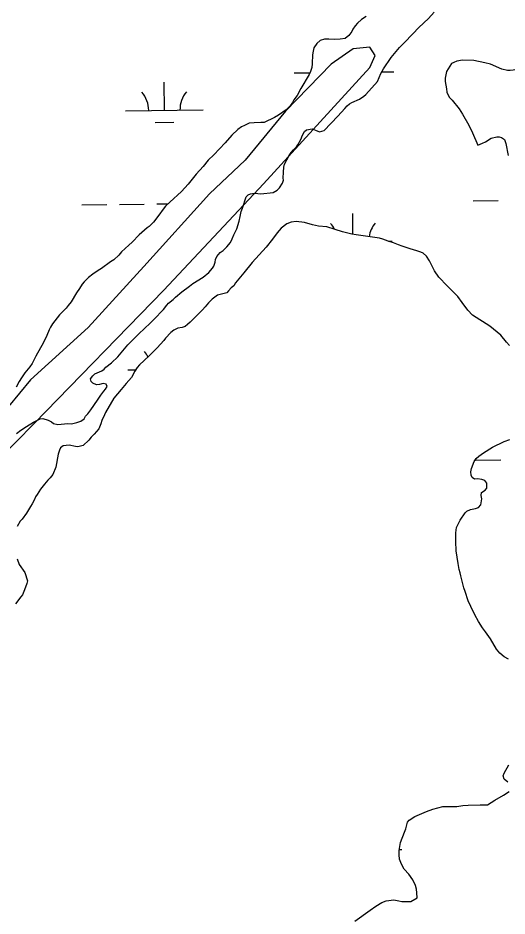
# Model space of a CAD drawing. Extents: x 3146026 to 3183936, y 897894 to 923344.
# Drawn here: x 3172947 to 3173575, y 905566 to 906719 of the extents above; entities that cross this region are included whole.
import ezdxf

# ---------------------------------------------------------------- set-up
doc = ezdxf.new("R2010")
doc.units = 0
doc.layers.add('V-SITE-VEGE', color=7, linetype='Continuous')
doc.layers.add('V-WETL-SWMP', color=7, linetype='Continuous')

msp = doc.modelspace()

# ---------------------------------------------------------------- linework, layer by layer
at = {"layer": 'V-SITE-VEGE'}
for p, q in [((3173377.2, 906679), (3173349.1, 906659.4)), ((3173398.9, 906681.1), (3173377.2, 906679)), ((3173405.4, 906670.3), (3173398.9, 906681.1)), ((3173398.9, 906655.1), (3173405.4, 906670.3)), ((3173262.4, 906505.6), (3173398.9, 906655.1)), ((3173349.1, 906659.4), (3173290.6, 906598.8)), ((3173290.6, 906598.8), (3173238.6, 906535.9)), ((3173238.6, 906535.9), (3173193.1, 906492.6)), ((3173134.6, 906369.1), (3173262.4, 906505.6)), ((3173193.1, 906492.6), (3173108.6, 906399.4)), ((3173108.6, 906399.4), (3173037.2, 906321.4)), ((3172967.9, 906197.9), (3173134.6, 906369.1)), ((3173037.2, 906321.4), (3172963.5, 906254.2)), ((3172963.5, 906254.2), (3172900.7, 906178.4)), ((3172803.2, 906031), (3172967.9, 906197.9))]:
    msp.add_line(p, q, dxfattribs=at)
at = {"layer": 'V-WETL-SWMP'}
for p, q in [((3173301.6, 906648.1), (3173321.9, 906648.3)), ((3173414.1, 906649.2), (3173429.6, 906649.3)), ((3173135.1, 906600), (3173134.7, 906636)), ((3173085.1, 906599.5), (3173185, 906600.5)), ((3173123.2, 906584.4), (3173147.2, 906584.7)), ((3173029.4, 906478.8), (3173061.4, 906479.2)), ((3173077.4, 906479.3), (3173109.4, 906479.6)), ((3173125.4, 906479.8), (3173139.7, 906479.9)), ((3173531.3, 906483.8), (3173563.3, 906484.2)), ((3173377.1, 906440.9), (3173376.9, 906467.6)), ((3173422.5, 906432), (3173427.2, 906432.1)), ((3173088.4, 906266.8), (3173098.3, 906266.9)), ((3173534.6, 906151.2), (3173566.6, 906151.5)), ((3173436.6, 905651.3), (3173439.6, 905651.4))]:
    msp.add_line(p, q, dxfattribs=at)
for points in [[(3173393.9, 906720.2), (3173388.1, 906716.4), (3173382.9, 906711.8), (3173379.8, 906708.3), (3173377, 906704.1), (3173375.4, 906701.3), (3173371.6, 906695.9), (3173367, 906692.2), (3173360.6, 906691.2), (3173353.4, 906691), (3173346, 906691.1), (3173340.4, 906691.5), (3173335, 906689.5), (3173330.8, 906685.8), (3173326.8, 906680), (3173325.8, 906675.8), (3173325.2, 906671.4), (3173325.1, 906667.8), (3173324.7, 906663.7), (3173324.7, 906659.5), (3173324.1, 906655.1), (3173322.4, 906649.7), (3173321, 906646.1), (3173310.3, 906628), (3173305.3, 906619.1), (3173301.3, 906613.3), (3173299.3, 906609.9), (3173296.4, 906605.9), (3173291.4, 906600.8), (3173281.6, 906593.7), (3173276.6, 906590.7), (3173263.2, 906584.2), (3173259, 906584.4), (3173250.2, 906584), (3173243.8, 906583.3), (3173237.8, 906580.7), (3173234.2, 906578.7), (3173229.2, 906575.4), (3173221.8, 906568.2), (3173213, 906558.1), (3173198.7, 906542.8), (3173191.5, 906536.1), (3173185.1, 906527.9), (3173176, 906518), (3173165.8, 906505.3), (3173157.3, 906495.6), (3173142.1, 906482.3), (3173136.7, 906476.9), (3173133.7, 906473.1), (3173128, 906465.4), (3173121.2, 906456.4), (3173115.6, 906450.9), (3173113, 906449.3), (3173109.8, 906446.1), (3173102.9, 906440), (3173093.7, 906430.7), (3173089.5, 906426.9), (3173080.3, 906418.2), (3173076.5, 906414), (3173070.4, 906408.2), (3173065.8, 906405.5), (3173054.4, 906397.1), (3173050, 906394.4), (3173043.4, 906389.8), (3173037.6, 906385.3), (3173032.4, 906379.9), (3173029.7, 906376.7), (3173026.1, 906371.4), (3173022.3, 906365.6), (3173015.4, 906354.3), (3173011.8, 906349.3), (3173009, 906345.9), (3173000.6, 906337.4), (3172991.5, 906325.8), (3172989.1, 906321.9), (3172987.3, 906318.1), (3172984.3, 906310.9), (3172980, 906302)], [(3173202.3, 906412.6), (3173206.9, 906417.6), (3173210.5, 906420.3), (3173215.3, 906424.9), (3173219.9, 906430.5), (3173221.9, 906435.2), (3173224.4, 906440), (3173228, 906448), (3173231, 906457.9), (3173232.5, 906463.9), (3173233.7, 906470.3), (3173235.3, 906474.5), (3173240.2, 906489), (3173242.8, 906491.4), (3173245.6, 906492.6), (3173250.6, 906493.7), (3173255, 906493.3), (3173258.8, 906492.7), (3173274.6, 906494.6), (3173280, 906497.6), (3173282.8, 906500.3), (3173286.8, 906506.7), (3173288, 906510.3), (3173287.6, 906513.1), (3173287.8, 906520.5), (3173288.4, 906527.2), (3173289.3, 906531), (3173295.3, 906542), (3173297.9, 906545.7), (3173300.7, 906549.1), (3173304.5, 906553.3), (3173306.4, 906555.9), (3173310, 906562.6), (3173312.2, 906568.2), (3173315, 906572.6), (3173317.4, 906575), (3173324.6, 906576.1), (3173329.2, 906574.5), (3173334.2, 906572.3), (3173340.2, 906574), (3173357.8, 906592.7), (3173366.7, 906602.4), (3173369.5, 906605.8), (3173372.5, 906608.2), (3173375.7, 906610.2), (3173385.3, 906614.3), (3173391.1, 906618.3), (3173393.7, 906620.4), (3173408.4, 906636.9), (3173413, 906647.3), (3173416.3, 906653.3), (3173425.9, 906667.8), (3173436.8, 906680.7), (3173442.6, 906686.8), (3173454, 906698.3), (3173461.7, 906706.3), (3173473.9, 906718), (3173481.3, 906726.1)], [(3173649.9, 906724), (3173654.7, 906716.6), (3173657.8, 906710.5), (3173656.5, 906703.2), (3173654.6, 906698.9), (3173652.8, 906695.8), (3173643.6, 906687.3), (3173640.5, 906684.3), (3173636.2, 906679.4), (3173630.7, 906675.2), (3173621.5, 906669.1), (3173604.9, 906660), (3173591.4, 906653.4), (3173582.8, 906651.6), (3173578.6, 906651), (3173575.5, 906651), (3173568.2, 906652.9), (3173553.5, 906659.1), (3173546.2, 906661), (3173532.2, 906664.1), (3173517.5, 906664.2), (3173510.2, 906663)], [(3173510.2, 906663), (3173506.5, 906661.2), (3173503.4, 906660), (3173497.2, 906649.6), (3173496, 906645.4), (3173495.4, 906641.1), (3173495.3, 906636.8), (3173497.1, 906627.6), (3173497.7, 906623.3), (3173498.9, 906620.3), (3173500.7, 906616.6), (3173504.4, 906612.9), (3173513.5, 906601.9), (3173517.7, 906595.1), (3173525.6, 906581), (3173530.4, 906571.2), (3173537.1, 906555.3), (3173543.2, 906557.7), (3173546.9, 906559.5), (3173554.2, 906564.3), (3173561.6, 906566.1), (3173564.6, 906566.1), (3173567.7, 906564.9), (3173571.3, 906562.4), (3173573.1, 906557.5), (3173576.1, 906542.2)], [(3173577.9, 906298.1), (3173574.2, 906302.3), (3173566.6, 906311.4), (3173552.5, 906323), (3173530.6, 906337.1), (3173524.3, 906343.3), (3173517.2, 906353.5), (3173511.4, 906361), (3173497.9, 906374.6), (3173487.2, 906385.8), (3173481.5, 906394.2), (3173475.4, 906406.7), (3173471.6, 906412.7), (3173467.2, 906416.5), (3173464, 906417.9), (3173459.1, 906419.7), (3173450.3, 906422.4), (3173440.1, 906425.8), (3173435.6, 906427.4), (3173429.2, 906430.1), (3173422.2, 906432.1), (3173415.2, 906434.7), (3173410.9, 906435.8), (3173396.3, 906438), (3173381.1, 906440.1), (3173375.6, 906441.1), (3173363.6, 906444.2), (3173354.2, 906447), (3173343.5, 906450.3), (3173332.7, 906451.4), (3173325.1, 906453.2), (3173314.8, 906456.2), (3173304.4, 906457.5), (3173297.8, 906456.3), (3173292.2, 906454.2), (3173285, 906448.8), (3173279.8, 906442.7), (3173273.7, 906434.5), (3173265.7, 906424.2), (3173247.6, 906404.7), (3173237, 906391.4), (3173226.5, 906378.7), (3173224.1, 906374.9), (3173220.7, 906372.3), (3173217.3, 906368.2), (3173215.1, 906365.8), (3173203.3, 906362.7), (3173196.5, 906357.7), (3173191.7, 906353), (3173187.4, 906347.6), (3173184, 906343.8), (3173168.4, 906328.1), (3173165, 906325), (3173161.8, 906322.6), (3173157.8, 906321.2), (3173152.6, 906320.4), (3173147.2, 906317.7), (3173143.6, 906314.7), (3173136.7, 906307.6), (3173134.3, 906304.6), (3173125.9, 906295)], [(3172992.9, 906198.2), (3172998.5, 906196.6), (3173007.1, 906197.7), (3173010.3, 906197.9), (3173016.1, 906197.7), (3173023, 906199.2), (3173028, 906201.2), (3173032.3, 906204), (3173033.9, 906207.4), (3173036.9, 906210.5), (3173040.9, 906215.5), (3173049.2, 906228), (3173053.6, 906234.4), (3173057.4, 906239.6), (3173059.8, 906242.3), (3173061.8, 906245.7), (3173060.6, 906248.5), (3173056.7, 906249.4), (3173051.9, 906248), (3173048.1, 906247.6), (3173043.5, 906249.8), (3173041.3, 906252), (3173040.5, 906255.6), (3173043.3, 906259.4), (3173045.7, 906261.6), (3173054.9, 906265.5), (3173057.8, 906267.9), (3173060.2, 906270.3), (3173067.4, 906275.8), (3173075.4, 906283.6), (3173088.3, 906299.1), (3173100.5, 906311.6), (3173111.5, 906321.5), (3173115, 906325.1), (3173121.8, 906331.4), (3173134.2, 906344.5), (3173138.4, 906349.9), (3173140.6, 906352.3), (3173146.3, 906357.2), (3173149.3, 906360.2), (3173157.5, 906366.9), (3173167.3, 906374.5), (3173171.5, 906377.6), (3173185.1, 906385.9), (3173192, 906391.9), (3173196.8, 906397.3), (3173198.6, 906400), (3173200.4, 906405.2), (3173200.8, 906408.4), (3173202.3, 906412.6)], [(3172980, 906302), (3172970.2, 906284.3), (3172967.3, 906278.3), (3172965.3, 906274.9), (3172962.5, 906270.9), (3172956.3, 906263.2), (3172954.5, 906260.6), (3172951.8, 906256.8), (3172949, 906251.8), (3172945, 906244.7)], [(3173125.9, 906295), (3173122.7, 906292.1), (3173115.7, 906284.9), (3173103, 906273.2), (3173100.4, 906270), (3173097.2, 906265.3), (3173093.1, 906257.3), (3173086.3, 906249.2), (3173079.5, 906241.6), (3173070.4, 906230.5), (3173059.4, 906212.2), (3173058.2, 906209), (3173054.9, 906202), (3173053.5, 906197.7), (3173051.1, 906191.3), (3173045.2, 906184.3), (3173041.4, 906180.4), (3173038.2, 906176.6), (3173030.8, 906170), (3173024, 906168.3), (3173021, 906168.5), (3173012.8, 906170.1), (3173005.4, 906169.6), (3173001.8, 906166.8), (3173000.6, 906164), (3172998.8, 906158.6), (3172995.9, 906142.1), (3172991.9, 906132.7), (3172988.5, 906128.2), (3172985.6, 906125.2), (3172981.2, 906120), (3172976.4, 906113.9), (3172971.8, 906107.1), (3172969.8, 906103.9), (3172968.3, 906100.7), (3172965.3, 906094.8), (3172963.3, 906091.6), (3172958.3, 906082.8), (3172952.6, 906075.3), (3172950.2, 906072.7), (3172946.2, 906065.9)], [(3172945.3, 906185.1), (3172950.9, 906189.7), (3172958.4, 906194.4), (3172967.4, 906199.8), (3172972.4, 906202.5), (3172975.6, 906203.9), (3172979, 906204.5), (3172986.1, 906202.2), (3172990.3, 906200), (3172992.9, 906198.2)], [(3173546.6, 906112.5), (3173549, 906115.1), (3173548.6, 906121.5), (3173546.4, 906124.9), (3173542.6, 906126.3), (3173536.7, 906127.1), (3173533.1, 906126.7), (3173529.9, 906128.7), (3173528.7, 906131.7), (3173528.3, 906135.9), (3173529, 906140.5), (3173532.6, 906149.1), (3173535.2, 906153.1), (3173538.4, 906156.2), (3173544.4, 906160.4), (3173556.2, 906167.5), (3173571.1, 906175), (3173578.3, 906177.6)], [(3173576.7, 905895.8), (3173570.9, 905898.8), (3173565.4, 905903.2), (3173561.2, 905908.6), (3173553.3, 905921.7), (3173547.1, 905930.7), (3173543.4, 905935.9), (3173538, 905944.1), (3173533.5, 905952.7), (3173528.2, 905963.3), (3173525, 905970.5), (3173520.9, 905982.3), (3173519.5, 905987.1), (3173515.6, 906002.5), (3173514.4, 906006.5), (3173513.5, 906010.5), (3173511.9, 906018.3), (3173509.6, 906034.5), (3173509.1, 906046.8), (3173509.1, 906057.6), (3173510, 906064.6), (3173514.6, 906073.8), (3173520.9, 906083.5), (3173523.3, 906085.5), (3173527.7, 906087.8), (3173534.1, 906088.8), (3173538.1, 906090.2), (3173540.9, 906093.6), (3173542.3, 906101.3), (3173541.7, 906105.7), (3173541.8, 906109.3), (3173546.6, 906112.5)], [(3172946.2, 906024.2), (3172948.9, 906017), (3172956, 906006.8), (3172959.4, 905996), (3172958.6, 905992.8), (3172955.5, 905984.5), (3172952.9, 905978.1), (3172950.9, 905975.7), (3172944, 905966.6)], [(3173575.8, 905737.7), (3173571.2, 905741.6), (3173569.9, 905745.9), (3173571.1, 905749.3), (3173577.1, 905759.9)], [(3173379.4, 905559.2), (3173399.1, 905573.3), (3173406.3, 905578.6), (3173414.3, 905583.2), (3173419.5, 905585.5), (3173429.5, 905586.7), (3173435.7, 905585.4), (3173439.8, 905584.8), (3173446, 905584.4), (3173451.2, 905584.4), (3173459.6, 905589.1), (3173459.1, 905595.9), (3173458.5, 905600.3), (3173457.3, 905605.1), (3173453.8, 905612.3), (3173448.6, 905619.5), (3173442.9, 905625.9), (3173439.3, 905632.5), (3173436.8, 905639.1), (3173436.4, 905644.7), (3173436.4, 905649.9), (3173438.1, 905660.5), (3173443.3, 905673.8), (3173444.8, 905677.8), (3173446.2, 905683.2), (3173447.2, 905686.4), (3173449, 905688.9), (3173456.6, 905693.7), (3173471.2, 905700.2), (3173479.6, 905703.3), (3173492.4, 905706.5), (3173510.2, 905706.4), (3173518, 905707.9), (3173524.8, 905708.3), (3173540.1, 905708.6), (3173546.3, 905708.6), (3173549.5, 905708.7), (3173554.3, 905711.5), (3173558.9, 905714.5), (3173570.3, 905721), (3173577.5, 905725.9)]]:
    msp.add_lwpolyline(points, dxfattribs=at)
for centre, start, end in [((3173079.8, 906599.9), 359.7992, 41.3429), ((3173190.3, 906601), 139.7992, 181.3429), ((3173322, 906431.5), 26.607, 41.3429), ((3173432.5, 906432.6), 139.7992, 171.4536), ((3173083.1, 906267.2), 27.799, 41.3429)]:
    msp.add_arc(centre, 35.2, start, end, dxfattribs=at)

doc.saveas('drawing.dxf')
